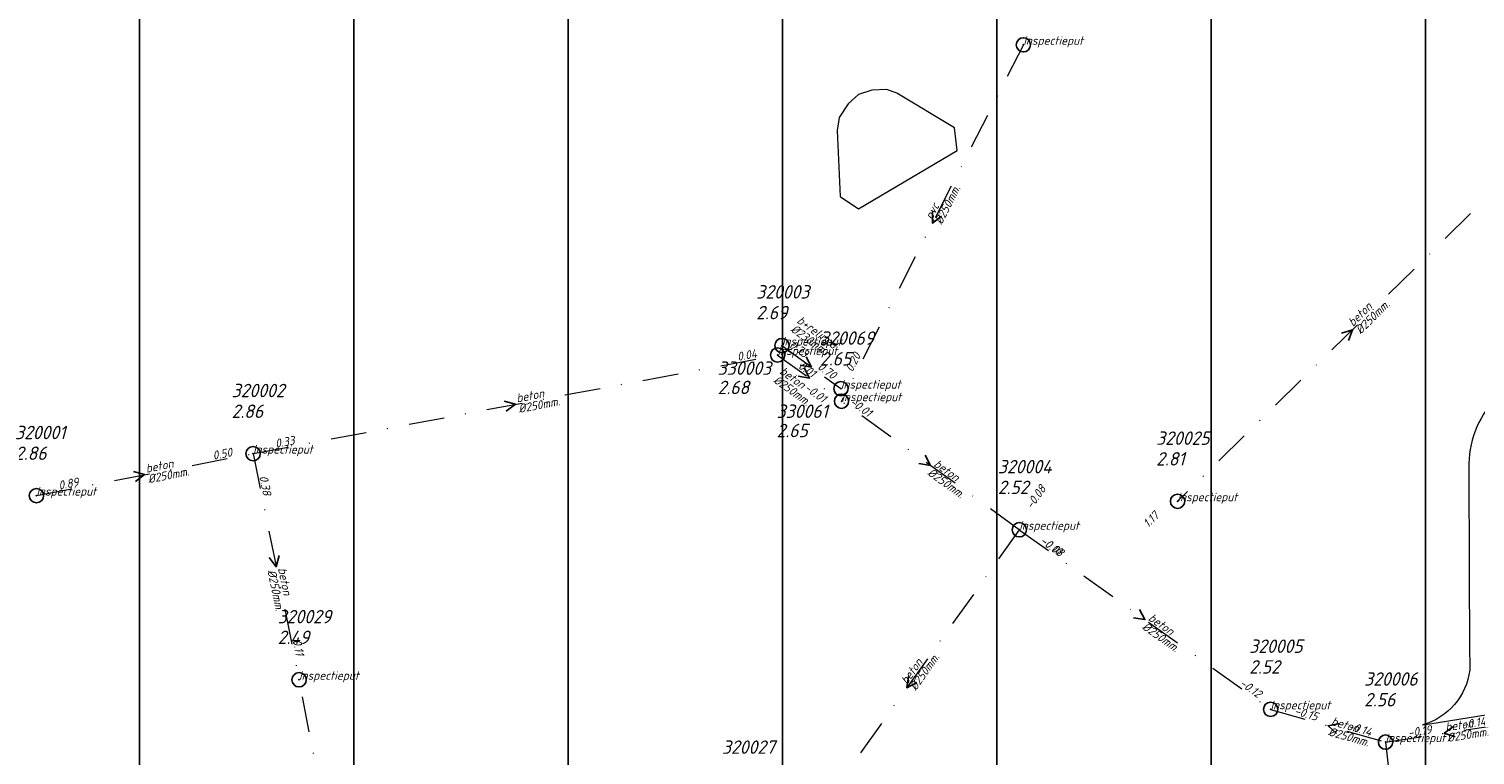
# Model space of a CAD drawing. Extents: x 148869 to 161638, y 453607 to 469810.
# Tile 455 of 656: x 155772 to 155975, y 463050 to 463152. Entities that reach past the tile are written whole.
import ezdxf

# ---------------------------------------------------------------- set-up
doc = ezdxf.new("R2010")
doc.units = 0
doc.header["$PDMODE"] = 32
doc.header["$PDSIZE"] = 2
doc.linetypes.add('RI-HWA', pattern=[7.4, 5, -2.4])
doc.linetypes.add('RI-VWA', pattern=[11, 5, -3, 0, -3])
doc.layers.get('0').update_dxf_attribs({"linetype": 'CONTINUOUS'})
doc.layers.get('DEFPOINTS').update_dxf_attribs({"linetype": 'CONTINUOUS'})
doc.layers.add('2024 hatch', color=160, linetype='CONTINUOUS')
for name, color, linetype, lineweight in [('B-OI-RI-HWA-BOB-T18', 150, 'CONTINUOUS', 18), ('B-OI-RI-HWA-MATERIAAL-T18', 150, 'CONTINUOUS', 18), ('B-OI-RI-HWA-PUTDEKSELHOOGTE-T25', 150, 'CONTINUOUS', 25), ('B-OI-RI-HWA-PUTNUMMER-T25', 150, 'CONTINUOUS', 25), ('B-OI-RI-HWA_DIAMETER-T18', 150, 'CONTINUOUS', 18), ('B-OI-RI-HWA_RIOOLPUT-S', 150, 'CONTINUOUS', 25), ('B-OI-RI-HWA_TRANSPORTLEIDING-G', 150, 'RI-HWA', 18), ('B-OI-RI-STROOMRICHTING-S', 252, 'CONTINUOUS', 25), ('B-OI-RI-VWA-BOB-T18', 34, 'CONTINUOUS', 18), ('B-OI-RI-VWA-DIAMETER-T18', 34, 'CONTINUOUS', 18), ('B-OI-RI-VWA-MATERIAAL-T18', 34, 'CONTINUOUS', 18), ('B-OI-RI-VWA_PUTDEKSELHOOGTE-T25', 34, 'CONTINUOUS', 25), ('B-OI-RI-VWA_PUTNUMMER-T25', 34, 'CONTINUOUS', 25), ('B-OI-RI-VWA_RIOOLPUT-S', 34, 'CONTINUOUS', 25), ('B-OI-RI-VWA_TRANSPORTLEIDING-G', 34, 'RI-VWA', 18), ('B-RO-VH-VERHARDING_ASFALT-GV', 251, 'CONTINUOUS', 18)]:
    doc.layers.add(name, color=color, linetype=linetype, lineweight=lineweight)
doc.styles.add('NLCS-ISO-M500-T18_CURSIEF', font='NLCS-ISO.ttf', dxfattribs={"oblique": 15, "height": 0.9})
doc.styles.add('NLCS-ISO-M750-T25_CURSIEF', font='NLCS-ISO.ttf', dxfattribs={"oblique": 15, "height": 1.875})

# ---------------------------------------------------------------- blocks, each defined once
blk = doc.blocks.new('ACMAP_ANN_TEMPLATE_vwa-diam')
at = {"color": 0, "linetype": 'ByBlock', "style": 'NLCS-ISO-M500-T18_CURSIEF', "oblique": 15}
blk.add_attdef('vwa-diam', (0.3, -1.3), '', height=1.2, dxfattribs=at)
blk = doc.blocks.new('ACMAP_ANN_TEMPLATE_vwa-materiaal')
at = {"color": 0, "linetype": 'ByBlock', "style": 'NLCS-ISO-M500-T18_CURSIEF', "oblique": 15}
blk.add_attdef('vwa-mat', (0.3, 0.2), '', height=1.2, dxfattribs=at)
blk = doc.blocks.new('ACMAP_ANN_TEMPLATE_vwa-nap-l')
at = {"color": 0, "linetype": 'ByBlock', "style": 'NLCS-ISO-M500-T18_CURSIEF', "oblique": 15}
blk.add_attdef('vwa-nap-l', (3.3, 0.2), '', height=1.2, dxfattribs=at)
blk = doc.blocks.new('ACMAP_ANN_TEMPLATE_vwa-nap-r')
at = {"color": 0, "linetype": 'ByBlock', "style": 'NLCS-ISO-M500-T18_CURSIEF', "oblique": 15}
blk.add_attdef('vwa-nap-r', (-5.6, 0.2), '', height=1.2, dxfattribs=at)
blk = doc.blocks.new('ACMAP_ANN_TEMPLATE_hwa-diam')
at = {"color": 0, "linetype": 'ByBlock', "style": 'NLCS-ISO-M500-T18_CURSIEF', "oblique": 15}
blk.add_attdef('hwa-diam', (-3.7, -1.3), '', height=1.2, dxfattribs=at)
blk = doc.blocks.new('ACMAP_ANN_TEMPLATE_hwa-materiaal')
at = {"color": 0, "linetype": 'ByBlock', "style": 'NLCS-ISO-M500-T18_CURSIEF', "oblique": 15}
blk.add_attdef('hwa-mat', (-3.7, 0.2), '', height=1.2, dxfattribs=at)
blk = doc.blocks.new('ACMAP_ANN_TEMPLATE_hwa-nap-l')
at = {"color": 0, "linetype": 'ByBlock', "style": 'NLCS-ISO-M500-T18_CURSIEF', "oblique": 15}
blk.add_attdef('hwa-nap-l', (3.3, 0.2), '', height=1.2, dxfattribs=at)
blk = doc.blocks.new('ACMAP_ANN_TEMPLATE_hwa-nap-r')
at = {"color": 0, "linetype": 'ByBlock', "style": 'NLCS-ISO-M500-T18_CURSIEF', "oblique": 15}
blk.add_attdef('hwa-nap-r', (-5.6, 0.2), '', height=1.2, dxfattribs=at)
blk = doc.blocks.new('ACMAP_ANN_TEMPLATE_hwa-puth')
at = {"color": 0, "linetype": 'ByBlock', "style": 'NLCS-ISO-M750-T25_CURSIEF', "oblique": 15}
blk.add_attdef('hwa-puth', (-9, -6.8), '', height=1.88, dxfattribs=at)
blk = doc.blocks.new('ACMAP_ANN_TEMPLATE_hwa-putnr')
at = {"color": 0, "linetype": 'ByBlock', "style": 'NLCS-ISO-M750-T25_CURSIEF', "oblique": 15}
blk.add_attdef('hwa-putnr', (-9, -4.1), '', height=1.88, dxfattribs=at)
blk = doc.blocks.new('ACMAP_ANN_TEMPLATE_type knoop')
at = {"layer": 'DEFPOINTS', "style": 'NLCS-ISO-M500-T18_CURSIEF', "oblique": 15}
blk.add_attdef('type_knoop', (0, 0), '', height=1.2, dxfattribs=at)
blk = doc.blocks.new('ACMAP_ANN_TEMPLATE_vwa-puth')
at = {"color": 0, "linetype": 'ByBlock', "style": 'NLCS-ISO-M750-T25_CURSIEF', "oblique": 15}
blk.add_attdef('vwa-puth', (-3, 5), '', height=1.88, dxfattribs=at)
blk = doc.blocks.new('ACMAP_ANN_TEMPLATE_vwa-putnr')
at = {"color": 0, "linetype": 'ByBlock', "style": 'NLCS-ISO-M750-T25_CURSIEF', "oblique": 15}
blk.add_attdef('vaw-putnr', (-3, 7.9), '', height=1.88, dxfattribs=at)

msp = doc.modelspace()

# ---------------------------------------------------------------- hatches: boundary and pattern name
at = {"layer": '2024 hatch'}
h = msp.add_hatch(dxfattribs=at)
h.set_pattern_fill('ANSI31', color=256, scale=29.988, angle=45)
h.set_pattern_definition([(90, (0, 0), (-29.988, 0), [])])
h.paths.add_polyline_path([(155468.24, 462509.2), (155430.3, 462608.99), (155317.39, 462696.7), (155326.79, 462885.8), (155421.55, 463128.67), (155681.88, 463221.51), (155808.81, 463270.9), (155858.2, 463353.96), (156235.32, 463468.35), (156395.06, 463466.8), (156874.43, 463576.88), (157060.31, 463303.94), (157149.74, 462870.77), (157067.92, 462815.11), (157047.81, 462789.79), (157071.17, 462711.57), (156936.5, 462350.7), (156856.27, 462251.62), (156803.36, 462113.22), (156627.76, 461893.96), (156524.84, 461717.19), (156312.22, 461660.25), (156176.03, 461568.49), (155937.87, 461968.15)])

# ---------------------------------------------------------------- linework, layer by layer
at = {"layer": 'B-OI-RI-HWA_RIOOLPUT-S', "color": 251}
for p in [(155877.56, 463107.73), (155885.81, 463101.7)]:
    msp.add_point(p, dxfattribs=at)
at = {"layer": 'B-OI-RI-HWA_TRANSPORTLEIDING-G', "color": 251}
msp.add_line((155877.56, 463107.73), (155885.81, 463101.7), dxfattribs=at)
at = {"layer": 'B-OI-RI-STROOMRICHTING-S', "color": 251}
for points in [[(155898.62, 463126.5), (155898.61, 463124.89), (155899.9, 463125.85)], [(155955.83, 463109.46), (155957.38, 463109.95), (155956.85, 463108.43)], [(155880.67, 463104.6), (155881.42, 463103.17), (155879.83, 463103.44)], [(155880.95, 463106.15), (155881.67, 463104.71), (155880.1, 463104.98)], [(155838.7, 463099.95), (155840.26, 463099.51), (155838.96, 463098.53)], [(155897.58, 463092.37), (155898.33, 463090.94), (155896.73, 463091.2)], [(155786.85, 463090.09), (155788.39, 463089.66), (155787.12, 463088.68)], [(155807.2, 463078.32), (155806.77, 463076.77), (155805.79, 463078.04)], [(155927.6, 463070.79), (155928.35, 463069.37), (155926.76, 463069.62)], [(155895.27, 463061.41), (155895.02, 463059.82), (155896.45, 463060.58)], [(155955.55, 463054.8), (155953.96, 463054.51), (155955.15, 463053.42)], [(155971.51, 463054.39), (155970.2, 463053.46), (155971.73, 463052.97)]]:
    msp.add_lwpolyline(points, dxfattribs=at)
at = {"layer": 'B-OI-RI-VWA_RIOOLPUT-S'}
for p in [(155911.34, 463149.84), (155876.95, 463106.41), (155885.89, 463099.94), (155803.56, 463092.6), (155773.25, 463086.72), (155932.91, 463085.93), (155910.77, 463081.94), (155810, 463060.94), (155945.93, 463056.8), (155962.01, 463052.21)]:
    msp.add_point(p, dxfattribs=at)
at = {"layer": 'B-OI-RI-VWA_TRANSPORTLEIDING-G', "color": 251}
for p, q in [((155911.34, 463149.84), (155885.89, 463099.94)), ((155981.84, 463133.98), (155932.91, 463085.93)), ((155803.56, 463092.6), (155876.95, 463106.41)), ((155876.95, 463106.41), (155885.89, 463099.94)), ((155910.77, 463081.94), (155885.89, 463099.94)), ((155773.25, 463086.72), (155803.56, 463092.6)), ((155803.56, 463092.6), (155810, 463060.94)), ((155910.77, 463081.94), (155879.3, 463037.7)), ((155910.77, 463081.94), (155945.93, 463056.8)), ((155815.69, 463031.86), (155810, 463060.94)), ((155945.93, 463056.8), (155962.01, 463052.21)), ((155962.01, 463052.21), (155978.38, 463054.71)), ((155962.01, 463052.21), (155968.37, 462995.26))]:
    msp.add_line(p, q, dxfattribs=at)
at = {"layer": 'B-RO-VH-VERHARDING_ASFALT-GV', "flags": 128}
msp.add_lwpolyline([(155901.71, 463138.2), (155893.62, 463143.05), (155892.24, 463143.6), (155890.15, 463143.5), (155888.25, 463142.9), (155886.8, 463141.57), (155885.58, 463139.68), (155885.26, 463137.84), (155885.71, 463128.58), (155888.29, 463126.86), (155902.07, 463135.03)], close=True, dxfattribs=at)
at = {"layer": 'B-RO-VH-VERHARDING_ASFALT-GV'}
for points in [[(155977.81, 463100.7, 0.199641), (155973.68, 463091.18)], [(155973.8, 463062.29, -0.298593), (155967.2, 463054.62)]]:
    msp.add_lwpolyline(points, format="xyb", dxfattribs=at)
at = {"layer": 'B-RO-VH-VERHARDING_ASFALT-GV', "flags": 128}
for points in [[(155973.68, 463091.18), (155973.7, 463075.69), (155973.77, 463065.92), (155973.8, 463062.29)], [(155967.2, 463054.62), (155968.2, 463054.78), (155981.54, 463056.92)]]:
    msp.add_lwpolyline(points, dxfattribs=at)

# ---------------------------------------------------------------- block references
at = {"layer": 'B-OI-RI-HWA-BOB-T18', "color": 251, "rotation": 323.8365911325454}
for name, p, values in [('ACMAP_ANN_TEMPLATE_hwa-nap-l', (155875.68, 463109.36), {'hwa-nap-l': '0.73'}), ('ACMAP_ANN_TEMPLATE_hwa-nap-r', (155886.83, 463101.08), {'hwa-nap-r': '0.70'})]:
    msp.add_blockref(name, p, dxfattribs=at).add_auto_attribs(values)
at = {"layer": 'B-OI-RI-HWA-MATERIAAL-T18', "color": 251, "rotation": 323.8365911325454}
msp.add_blockref('ACMAP_ANN_TEMPLATE_hwa-materiaal', (155882.42, 463108.68), dxfattribs=at).add_auto_attribs({'hwa-mat': 'b+relined'})
at = {"layer": 'B-OI-RI-HWA-PUTDEKSELHOOGTE-T25', "color": 251}
for p, values in [((155877.56, 463107.73), {'hwa-puth': '2.68'}), ((155885.81, 463101.7), {'hwa-puth': '2.65'})]:
    msp.add_blockref('ACMAP_ANN_TEMPLATE_hwa-puth', p, dxfattribs=at).add_auto_attribs(values)
at = {"layer": 'B-OI-RI-HWA-PUTNUMMER-T25', "color": 251}
for p, values in [((155877.56, 463107.73), {'hwa-putnr': '330003'}), ((155885.81, 463101.7), {'hwa-putnr': '330061'})]:
    msp.add_blockref('ACMAP_ANN_TEMPLATE_hwa-putnr', p, dxfattribs=at).add_auto_attribs(values)
at = {"layer": 'B-OI-RI-HWA_DIAMETER-T18', "color": 251, "rotation": 323.8365911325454}
msp.add_blockref('ACMAP_ANN_TEMPLATE_hwa-diam', (155882.42, 463108.68), dxfattribs=at).add_auto_attribs({'hwa-diam': '%%c230mm.'})
at = {"layer": 'B-OI-RI-VWA-BOB-T18', "color": 251}
for name, p, rotation, values in [('ACMAP_ANN_TEMPLATE_vwa-nap-r', (155876.95, 463106.41), 10.65688878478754, {'vwa-nap-r': '0.04'}), ('ACMAP_ANN_TEMPLATE_vwa-nap-r', (155890.14, 463108.83), 62.97750720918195, {'vwa-nap-r': '0.20'}), ('ACMAP_ANN_TEMPLATE_vwa-nap-l', (155876.95, 463106.41), 324.1062274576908, {'vwa-nap-l': '0.01'}), ('ACMAP_ANN_TEMPLATE_vwa-nap-r', (155885.01, 463098.13), 324.1062274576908, {'vwa-nap-r': '-0.01'}), ('ACMAP_ANN_TEMPLATE_vwa-nap-r', (155891.37, 463096.13), 324.11528962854, {'vwa-nap-r': '-0.01'}), ('ACMAP_ANN_TEMPLATE_vwa-nap-l', (155803.56, 463092.6), 10.65688878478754, {'vwa-nap-l': '0.33'}), ('ACMAP_ANN_TEMPLATE_vwa-nap-r', (155803.56, 463092.6), 10.97874668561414, {'vwa-nap-r': '0.50'}), ('ACMAP_ANN_TEMPLATE_vwa-nap-l', (155773.25, 463086.72), 10.97874668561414, {'vwa-nap-l': '0.89'}), ('ACMAP_ANN_TEMPLATE_vwa-nap-l', (155803.56, 463092.6), 281.4977412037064, {'vwa-nap-l': '0.38'}), ('ACMAP_ANN_TEMPLATE_vwa-nap-l', (155910.77, 463081.94), 54.57396191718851, {'vwa-nap-l': '-0.08'}), ('ACMAP_ANN_TEMPLATE_vwa-nap-r', (155932.91, 463085.93), 44.48011030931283, {'vwa-nap-r': '1.17'}), ('ACMAP_ANN_TEMPLATE_vwa-nap-l', (155910.77, 463081.94), 324.11528962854, {'vwa-nap-l': '-0.08'}), ('ACMAP_ANN_TEMPLATE_vwa-nap-l', (155910.77, 463081.94), 324.4345850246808, {'vwa-nap-l': '-0.10'}), ('ACMAP_ANN_TEMPLATE_vwa-nap-r', (155810, 463060.94), 281.4977412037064, {'vwa-nap-r': '0.11'}), ('ACMAP_ANN_TEMPLATE_vwa-nap-r', (155810, 463060.94), 281.0710276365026, {'vwa-nap-r': '0.11'}), ('ACMAP_ANN_TEMPLATE_vwa-nap-r', (155945.93, 463056.8), 324.4345850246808, {'vwa-nap-r': '-0.12'}), ('ACMAP_ANN_TEMPLATE_vwa-nap-l', (155945.93, 463056.8), 344.0687233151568, {'vwa-nap-l': '-0.15'}), ('ACMAP_ANN_TEMPLATE_vwa-nap-r', (155978.38, 463054.71), 8.683029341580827, {'vwa-nap-r': '-0.14'}), ('ACMAP_ANN_TEMPLATE_vwa-nap-r', (155962.01, 463052.21), 344.0687233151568, {'vwa-nap-r': '-0.14'}), ('ACMAP_ANN_TEMPLATE_vwa-nap-l', (155962.01, 463052.21), 8.683029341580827, {'vwa-nap-l': '-0.19'})]:
    msp.add_blockref(name, p, dxfattribs=dict(at, rotation=rotation)).add_auto_attribs(values)
at = {"layer": 'B-OI-RI-VWA-DIAMETER-T18', "color": 251}
for p, rotation in [((155898.61, 463124.89), 62.97750720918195), ((155957.38, 463109.96), 44.48011030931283), ((155876.77, 463103.91), 324.1062274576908), ((155840.26, 463099.51), 10.65688878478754), ((155788.4, 463089.66), 10.97874668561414), ((155898.33, 463090.94), 324.11528962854), ((155806.78, 463076.77), 281.4977412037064), ((155928.35, 463069.37), 324.4345850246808), ((155895.04, 463059.82), 54.57396191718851), ((155953.97, 463054.51), 344.0687233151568), ((155970.2, 463053.46), 8.683029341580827)]:
    msp.add_blockref('ACMAP_ANN_TEMPLATE_vwa-diam', p, dxfattribs=dict(at, rotation=rotation)).add_auto_attribs({'vwa-diam': '%%c250mm.'})
at = {"layer": 'B-OI-RI-VWA-MATERIAAL-T18', "color": 251}
for p, rotation, values in [((155898.61, 463124.89), 62.97750720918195, {'vwa-mat': 'pvc'}), ((155957.38, 463109.96), 44.48011030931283, {'vwa-mat': 'beton'}), ((155876.77, 463103.91), 324.1062274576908, {'vwa-mat': 'beton'}), ((155840.26, 463099.51), 10.65688878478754, {'vwa-mat': 'beton'}), ((155788.4, 463089.66), 10.97874668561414, {'vwa-mat': 'beton'}), ((155898.33, 463090.94), 324.11528962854, {'vwa-mat': 'beton'}), ((155806.78, 463076.77), 281.4977412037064, {'vwa-mat': 'beton'}), ((155928.35, 463069.37), 324.4345850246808, {'vwa-mat': 'beton'}), ((155895.04, 463059.82), 54.57396191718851, {'vwa-mat': 'beton'}), ((155953.97, 463054.51), 344.0687233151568, {'vwa-mat': 'beton'}), ((155970.2, 463053.46), 8.683029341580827, {'vwa-mat': 'beton'})]:
    msp.add_blockref('ACMAP_ANN_TEMPLATE_vwa-materiaal', p, dxfattribs=dict(at, rotation=rotation)).add_auto_attribs(values)
at = {"layer": 'B-OI-RI-VWA_PUTDEKSELHOOGTE-T25', "color": 251}
for p, values in [((155876.95, 463106.41), {'vwa-puth': '2.69'}), ((155885.89, 463099.94), {'vwa-puth': '2.65'}), ((155803.56, 463092.6), {'vwa-puth': '2.86'}), ((155773.25, 463086.72), {'vwa-puth': '2.86'}), ((155932.91, 463085.93), {'vwa-puth': '2.81'}), ((155910.77, 463081.94), {'vwa-puth': '2.52'}), ((155810, 463060.94), {'vwa-puth': '2.49'}), ((155945.93, 463056.8), {'vwa-puth': '2.52'}), ((155962.01, 463052.21), {'vwa-puth': '2.56'})]:
    msp.add_blockref('ACMAP_ANN_TEMPLATE_vwa-puth', p, dxfattribs=at).add_auto_attribs(values)
at = {"layer": 'B-OI-RI-VWA_PUTNUMMER-T25', "color": 251}
for p, values in [((155876.95, 463106.41), {'vaw-putnr': '320003'}), ((155885.89, 463099.94), {'vaw-putnr': '320069'}), ((155803.56, 463092.6), {'vaw-putnr': '320002'}), ((155773.25, 463086.72), {'vaw-putnr': '320001'}), ((155932.91, 463085.93), {'vaw-putnr': '320025'}), ((155910.77, 463081.94), {'vaw-putnr': '320004'}), ((155810, 463060.94), {'vaw-putnr': '320029'}), ((155945.93, 463056.8), {'vaw-putnr': '320005'}), ((155962.01, 463052.21), {'vaw-putnr': '320006'}), ((155872.16, 463042.67), {'vaw-putnr': '320027'})]:
    msp.add_blockref('ACMAP_ANN_TEMPLATE_vwa-putnr', p, dxfattribs=at).add_auto_attribs(values)
at = {"layer": 'DEFPOINTS'}
for p in [(155911.34, 463149.84), (155877.56, 463107.73), (155876.95, 463106.41), (155885.81, 463101.7), (155885.89, 463099.94), (155803.56, 463092.6), (155773.25, 463086.72), (155932.91, 463085.93), (155910.77, 463081.94), (155810, 463060.94), (155945.93, 463056.8), (155962.01, 463052.21)]:
    msp.add_blockref('ACMAP_ANN_TEMPLATE_type knoop', p, dxfattribs=at).add_auto_attribs({'type_knoop': 'inspectieput'})

doc.saveas('drawing.dxf')
